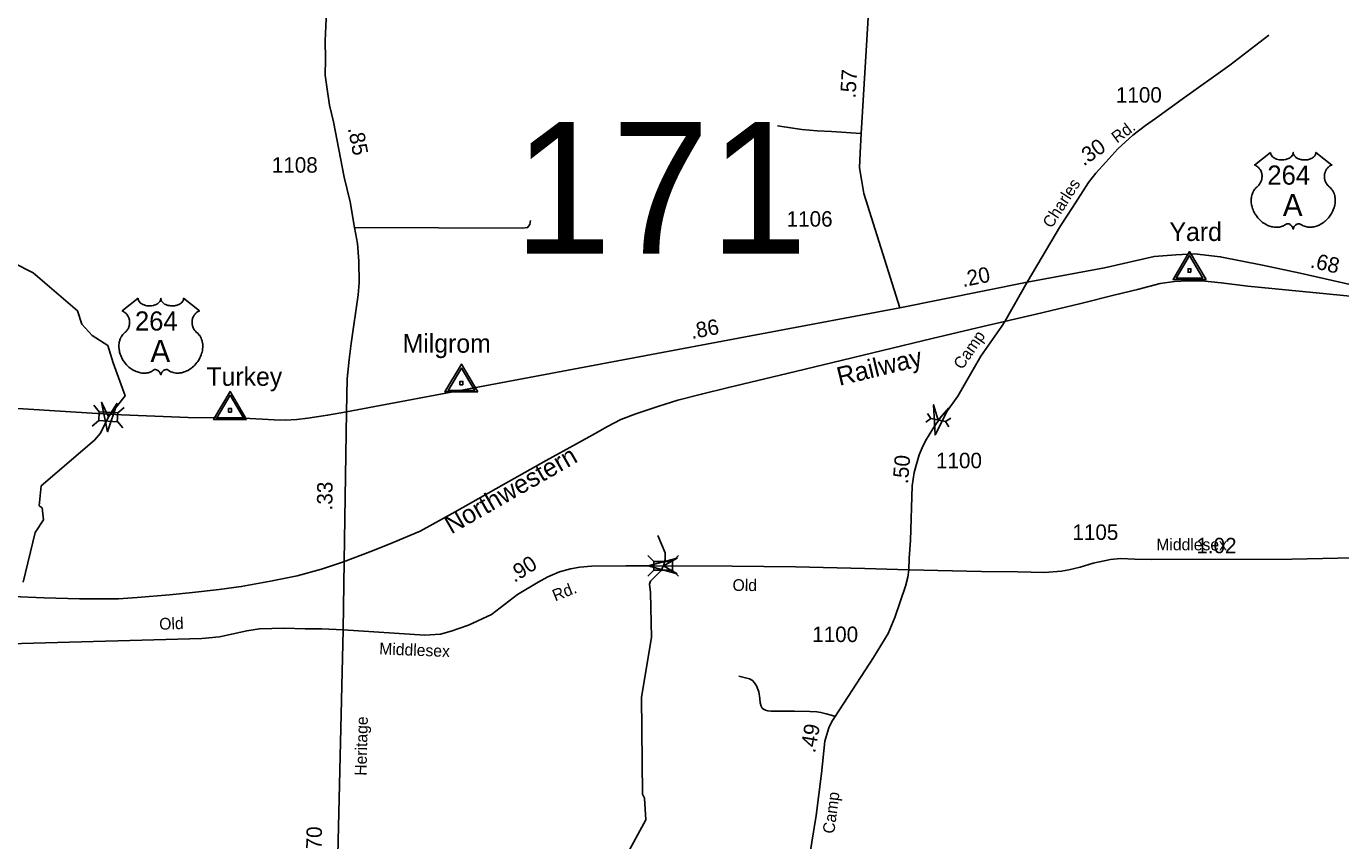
# Model space of a CAD drawing. Extents: x 2220236 to 2384410, y 720751 to 894131.
# Drawn here: x 2248753 to 2259392, y 736064 to 742656 of the extents above; entities that cross this region are included whole.
import ezdxf

# ---------------------------------------------------------------- set-up
doc = ezdxf.new("R2010")
doc.units = 0
doc.layers.add('Default', color=7, linetype='Continuous')

msp = doc.modelspace()

# ---------------------------------------------------------------- linework, layer by layer
at = {"layer": 'Default'}
for p, q in [((2255824, 740377), (2256854, 740586)), ((2251345, 739535), (2255824, 740377)), ((2249298, 739588), (2249343, 739536)), ((2249494, 739526), (2249546, 739571)), ((2251345, 739535), (2251326, 738324)), ((2249287, 739420), (2249339, 739465)), ((2249490, 739457), (2249535, 739405)), ((2256033, 739451), (2256075, 739480)), ((2256048, 739523), (2256075, 739480)), ((2256075, 739480), (2256193, 739456)), ((2256235, 739485), (2256193, 739456)), ((2256220, 739413), (2256193, 739456)), ((2253784, 738373), (2253832, 738324)), ((2253983, 738324), (2254032, 738373)), ((2251326, 738324), (2251317, 737772)), ((2253784, 738205), (2253832, 738254)), ((2253983, 738255), (2254032, 738206))]:
    msp.add_line(p, q, dxfattribs=at)
for points in [[(2251182, 743969), (2251182, 742992), (2251179, 742717), (2251173, 742537), (2251174, 742389), (2251171, 742261), (2251186, 742167), (2251207, 742017), (2251238, 741882), (2251326, 741434), (2251373, 741235), (2251409, 741027), (2251434, 740898), (2251445, 740756), (2251446, 740580), (2251439, 740482), (2251382, 740089), (2251366, 739959), (2251351, 739803), (2251345, 739535)], [(2255824, 740377), (2255532, 741302), (2255513, 741416), (2255496, 741511), (2255501, 741632), (2255509, 741788), (2255606, 743352)], [(2257813, 741852), (2257893, 741909), (2258108, 742066), (2258495, 742341), (2258811, 742584)], [(2241410, 742459), (2241556, 742415), (2241758, 742336), (2241985, 742224), (2242214, 742120), (2242684, 741882), (2245464, 740507), (2245943, 740267), (2246389, 740039), (2246724, 739864), (2246953, 739760), (2247224, 739668), (2247470, 739628), (2247814, 739605), (2248422, 739578), (2249329, 739522)], [(2254833, 741851), (2255029, 741821), (2255155, 741810), (2255271, 741805), (2255509, 741788)], [(2256854, 740586), (2257124, 741040), (2257220, 741188), (2257351, 741391), (2257410, 741467), (2257491, 741556), (2257587, 741665), (2257710, 741774), (2257813, 741852)], [(2251409, 741027), (2252770, 741022), (2252810, 741027), (2252828, 741051), (2252832, 741067), (2252834, 741085)], [(2256854, 740586), (2257480, 740701), (2257882, 740792), (2258058, 740807), (2258208, 740814), (2258417, 740791), (2258760, 740722), (2259063, 740658), (2259468, 740565), (2259547, 740546), (2259608, 740530), (2260242, 740394), (2260391, 740361)], [(2248728, 738158), (2248825, 738559), (2248891, 738660), (2248881, 738758), (2248856, 738775), (2248872, 738936), (2249304, 739306), (2249353, 739362), (2249417, 739496), (2249552, 739665), (2249455, 739931), (2249412, 740072), (2249286, 740154), (2249202, 740244), (2249168, 740353), (2248808, 740659), (2248649, 740741)], [(2248640, 738040), (2248898, 738030), (2249184, 738021), (2249500, 738023), (2249650, 738032), (2249912, 738054), (2250097, 738072), (2250313, 738098), (2250493, 738121), (2250730, 738165), (2250944, 738207), (2251143, 738262), (2251319, 738322), (2251556, 738410), (2251721, 738479), (2251941, 738569), (2252225, 738727), (2252615, 738946), (2252960, 739141), (2253206, 739277), (2253358, 739360), (2253457, 739417), (2253566, 739473), (2253686, 739520), (2253872, 739582), (2254025, 739629), (2254219, 739677), (2254436, 739731), (2254911, 739846), (2255282, 739935), (2256086, 740130), (2256495, 740225), (2256926, 740327), (2257287, 740411), (2257556, 740480), (2257748, 740525), (2257930, 740573), (2258047, 740589), (2258151, 740596), (2258267, 740595), (2258423, 740580), (2258641, 740552), (2259608, 740458)], [(2256672, 740267), (2256854, 740586)], [(2256158, 739497), (2256203, 739539), (2256293, 739663), (2256479, 739986), (2256650, 740228), (2256672, 740267)], [(2249329, 739522), (2249522, 739511), (2250062, 739489), (2250514, 739483), (2250758, 739471), (2250848, 739469), (2250942, 739474), (2251032, 739485), (2251191, 739508), (2251345, 739535)], [(2255896, 738257), (2255898, 738351), (2255909, 738493), (2255924, 738937), (2255940, 739044), (2255958, 739113), (2255980, 739187), (2256004, 739243), (2256032, 739300), (2256091, 739399), (2256158, 739497)], [(2253062, 734753), (2253078, 734785), (2253353, 734881), (2253502, 734983), (2253551, 735074), (2253549, 735323), (2253602, 735932), (2253766, 736234), (2253757, 736408), (2253740, 736441), (2253733, 737225), (2253813, 737709), (2253806, 738072), (2253796, 738140), (2253806, 738166), (2253889, 738248), (2253909, 738288), (2253925, 738339), (2253925, 738393), (2253864, 738535)], [(2251317, 737772), (2251978, 737728), (2252104, 737735), (2252191, 737759), (2252253, 737782), (2252332, 737808), (2252517, 737896), (2252729, 738057), (2252895, 738157), (2252973, 738200), (2253068, 738240), (2253158, 738264), (2253232, 738278), (2253328, 738285), (2253605, 738288), (2253792, 738288)], [(2253792, 738288), (2254465, 738286), (2254978, 738281), (2255539, 738267), (2255896, 738257)], [(2255896, 738257), (2256485, 738242), (2256779, 738241), (2256994, 738236), (2257131, 738245), (2257192, 738257), (2257283, 738277), (2257387, 738310), (2257529, 738339), (2257610, 738347), (2257726, 738342), (2257859, 738341), (2258995, 738342), (2259618, 738357)], [(2255079, 735836), (2255095, 735953), (2255145, 736269), (2255190, 736607), (2255215, 736870), (2255249, 736978), (2255273, 737029), (2255299, 737069), (2255611, 737547), (2255730, 737740), (2255783, 737872), (2255825, 737997), (2255870, 738125), (2255887, 738197), (2255896, 738257)], [(2248479, 737648), (2248713, 737661), (2250174, 737700), (2250316, 737715), (2250539, 737762), (2250640, 737780), (2250840, 737785), (2251009, 737780), (2251146, 737780), (2251317, 737772)], [(2251317, 737772), (2251250, 734925), (2251229, 734507), (2251222, 734096)], [(2254520, 737396), (2254575, 737382), (2254607, 737373), (2254631, 737361), (2254647, 737343), (2254663, 737317), (2254682, 737268), (2254690, 737216), (2254694, 737181), (2254701, 737153), (2254710, 737138), (2254719, 737130), (2254735, 737121), (2254754, 737115), (2254778, 737113), (2254850, 737112), (2254971, 737112), (2255096, 737109), (2255151, 737107), (2255184, 737103), (2255227, 737091), (2255267, 737081), (2255299, 737069)]]:
    msp.add_lwpolyline(points, dxfattribs=at)
for points in [[(2258823, 741635), (2258824, 741630), (2258825, 741623), (2258826, 741620), (2258829, 741614), (2258834, 741607), (2258840, 741599), (2258848, 741593), (2258853, 741590), (2258862, 741585), (2258872, 741581), (2258883, 741578), (2258894, 741575), (2258907, 741574), (2258919, 741574), (2258932, 741575), (2258947, 741578), (2258954, 741579), (2258961, 741582), (2258968, 741585), (2258976, 741589), (2258982, 741593), (2258987, 741596), (2258994, 741603), (2258999, 741610), (2259001, 741613), (2259003, 741617), (2259006, 741625), (2259007, 741628), (2259007, 741635), (2259008, 741629), (2259008, 741626), (2259009, 741622), (2259011, 741618), (2259014, 741613), (2259017, 741608), (2259022, 741601), (2259026, 741598), (2259029, 741595), (2259038, 741589), (2259048, 741584), (2259053, 741582), (2259058, 741580), (2259065, 741578), (2259072, 741577), (2259078, 741575), (2259085, 741574), (2259092, 741574), (2259098, 741574), (2259105, 741574), (2259111, 741574), (2259118, 741575), (2259125, 741576), (2259131, 741577), (2259139, 741579), (2259146, 741582), (2259152, 741585), (2259160, 741589), (2259166, 741593), (2259171, 741597), (2259177, 741602), (2259182, 741608), (2259185, 741612), (2259187, 741617), (2259189, 741622), (2259191, 741627), (2259191, 741632), (2259191, 741635), (2259320, 741533), (2259317, 741532), (2259310, 741528), (2259304, 741525), (2259295, 741519), (2259292, 741515), (2259288, 741512), (2259284, 741508), (2259281, 741505), (2259278, 741499), (2259274, 741494), (2259271, 741489), (2259269, 741484), (2259265, 741473), (2259263, 741467), (2259261, 741461), (2259260, 741450), (2259260, 741444), (2259260, 741439), (2259260, 741433), (2259260, 741428), (2259261, 741422), (2259262, 741417), (2259264, 741411), (2259266, 741404), (2259269, 741397), (2259275, 741386), (2259282, 741374), (2259288, 741368), (2259293, 741362), (2259301, 741356), (2259305, 741352), (2259310, 741347), (2259318, 741338), (2259322, 741333), (2259325, 741328), (2259328, 741323), (2259331, 741318), (2259333, 741313), (2259338, 741302), (2259341, 741291), (2259343, 741285), (2259345, 741273), (2259346, 741267), (2259347, 741254), (2259347, 741239), (2259346, 741225), (2259343, 741209), (2259341, 741199), (2259338, 741187), (2259334, 741178), (2259329, 741163), (2259323, 741152), (2259317, 741140), (2259312, 741132), (2259307, 741124), (2259300, 741115), (2259292, 741105), (2259282, 741095), (2259275, 741087), (2259265, 741078), (2259259, 741073), (2259250, 741066), (2259238, 741059), (2259226, 741052), (2259217, 741047), (2259208, 741043), (2259196, 741039), (2259177, 741033), (2259170, 741032), (2259162, 741031), (2259155, 741030), (2259147, 741029), (2259137, 741029), (2259127, 741030), (2259118, 741032), (2259108, 741034), (2259098, 741037), (2259088, 741040), (2259079, 741045), (2259063, 741055), (2259058, 741057), (2259056, 741058), (2259050, 741058), (2259044, 741057), (2259038, 741055), (2259034, 741053), (2259030, 741050), (2259026, 741047), (2259022, 741043), (2259019, 741039), (2259016, 741036), (2259012, 741029), (2259010, 741026), (2259009, 741022), (2259007, 741015), (2259005, 741023), (2259003, 741029), (2259000, 741033), (2258997, 741037), (2258993, 741042), (2258989, 741046), (2258984, 741050), (2258979, 741053), (2258974, 741056), (2258971, 741057), (2258966, 741058), (2258962, 741058), (2258959, 741058), (2258955, 741057), (2258949, 741053), (2258943, 741049), (2258937, 741046), (2258930, 741042), (2258925, 741039), (2258919, 741037), (2258912, 741035), (2258904, 741033), (2258896, 741031), (2258888, 741030), (2258881, 741029), (2258874, 741029), (2258867, 741029), (2258860, 741029), (2258852, 741030), (2258842, 741032), (2258834, 741033), (2258826, 741036), (2258817, 741038), (2258808, 741042), (2258796, 741047), (2258788, 741051), (2258775, 741059), (2258760, 741069), (2258749, 741078), (2258740, 741086), (2258728, 741098), (2258721, 741106), (2258710, 741121), (2258702, 741132), (2258698, 741139), (2258691, 741152), (2258687, 741160), (2258682, 741171), (2258678, 741181), (2258675, 741191), (2258674, 741198), (2258671, 741209), (2258670, 741216), (2258668, 741227), (2258667, 741238), (2258667, 741249), (2258668, 741258), (2258669, 741268), (2258670, 741278), (2258672, 741288), (2258674, 741294), (2258677, 741302), (2258680, 741311), (2258685, 741320), (2258689, 741327), (2258694, 741334), (2258699, 741341), (2258705, 741348), (2258712, 741354), (2258719, 741359), (2258726, 741367), (2258730, 741371), (2258735, 741377), (2258738, 741383), (2258741, 741388), (2258745, 741396), (2258748, 741401), (2258750, 741410), (2258752, 741416), (2258753, 741424), (2258754, 741431), (2258755, 741440), (2258755, 741448), (2258754, 741457), (2258752, 741465), (2258750, 741473), (2258747, 741481), (2258744, 741488), (2258739, 741496), (2258733, 741504), (2258728, 741510), (2258722, 741516), (2258717, 741520), (2258711, 741524), (2258705, 741528), (2258699, 741531), (2258695, 741533)], [(2258302, 740606), (2258168, 740832), (2258035, 740606)], [(2258276, 740618), (2258061, 740618), (2258168, 740800)], [(2258180, 740665), (2258180, 740693), (2258156, 740693), (2258156, 740665)], [(2249658, 740454), (2249658, 740449), (2249659, 740443), (2249660, 740439), (2249663, 740433), (2249668, 740426), (2249675, 740418), (2249683, 740412), (2249688, 740409), (2249697, 740404), (2249706, 740400), (2249718, 740397), (2249729, 740394), (2249741, 740393), (2249753, 740393), (2249767, 740394), (2249781, 740397), (2249788, 740398), (2249796, 740401), (2249803, 740404), (2249810, 740408), (2249816, 740412), (2249821, 740415), (2249828, 740422), (2249833, 740429), (2249836, 740433), (2249838, 740436), (2249840, 740444), (2249841, 740447), (2249842, 740454), (2249842, 740448), (2249843, 740445), (2249844, 740441), (2249845, 740437), (2249848, 740432), (2249851, 740427), (2249857, 740420), (2249860, 740417), (2249864, 740414), (2249872, 740408), (2249883, 740403), (2249888, 740401), (2249893, 740399), (2249899, 740397), (2249906, 740396), (2249913, 740395), (2249920, 740394), (2249927, 740393), (2249932, 740393), (2249939, 740393), (2249946, 740393), (2249952, 740394), (2249960, 740395), (2249965, 740397), (2249973, 740399), (2249980, 740401), (2249986, 740404), (2249994, 740408), (2250001, 740412), (2250005, 740416), (2250011, 740421), (2250016, 740427), (2250019, 740432), (2250022, 740436), (2250024, 740441), (2250025, 740446), (2250026, 740451), (2250026, 740455), (2250154, 740352), (2250151, 740351), (2250144, 740348), (2250139, 740344), (2250130, 740338), (2250126, 740335), (2250122, 740331), (2250119, 740327), (2250116, 740324), (2250112, 740319), (2250109, 740313), (2250105, 740308), (2250103, 740303), (2250099, 740292), (2250097, 740286), (2250096, 740280), (2250094, 740269), (2250094, 740263), (2250094, 740258), (2250094, 740252), (2250095, 740247), (2250096, 740241), (2250097, 740236), (2250098, 740230), (2250101, 740223), (2250103, 740216), (2250109, 740205), (2250117, 740193), (2250122, 740187), (2250128, 740181), (2250136, 740175), (2250140, 740171), (2250145, 740166), (2250153, 740157), (2250156, 740152), (2250159, 740147), (2250162, 740142), (2250165, 740137), (2250168, 740132), (2250172, 740121), (2250176, 740110), (2250177, 740105), (2250180, 740092), (2250181, 740086), (2250182, 740073), (2250182, 740059), (2250180, 740044), (2250178, 740028), (2250176, 740018), (2250172, 740007), (2250169, 739997), (2250163, 739982), (2250158, 739971), (2250151, 739959), (2250146, 739951), (2250141, 739943), (2250134, 739934), (2250126, 739924), (2250117, 739914), (2250109, 739906), (2250099, 739897), (2250093, 739892), (2250084, 739886), (2250073, 739878), (2250061, 739871), (2250051, 739866), (2250042, 739862), (2250031, 739858), (2250012, 739852), (2250005, 739851), (2249997, 739850), (2249989, 739849), (2249982, 739849), (2249972, 739849), (2249962, 739849), (2249952, 739851), (2249942, 739853), (2249932, 739856), (2249923, 739859), (2249913, 739864), (2249898, 739874), (2249893, 739877), (2249890, 739877), (2249884, 739878), (2249878, 739876), (2249872, 739874), (2249869, 739872), (2249864, 739869), (2249861, 739866), (2249856, 739862), (2249853, 739858), (2249851, 739856), (2249846, 739849), (2249845, 739845), (2249843, 739841), (2249842, 739835), (2249840, 739843), (2249837, 739848), (2249834, 739852), (2249832, 739856), (2249827, 739862), (2249823, 739866), (2249818, 739869), (2249813, 739873), (2249809, 739875), (2249805, 739876), (2249800, 739877), (2249797, 739878), (2249794, 739878), (2249789, 739877), (2249783, 739872), (2249778, 739869), (2249772, 739865), (2249765, 739861), (2249760, 739859), (2249753, 739856), (2249746, 739854), (2249738, 739852), (2249730, 739850), (2249723, 739849), (2249715, 739848), (2249708, 739848), (2249701, 739848), (2249694, 739849), (2249687, 739849), (2249677, 739851), (2249669, 739853), (2249660, 739855), (2249652, 739858), (2249642, 739861), (2249630, 739866), (2249622, 739870), (2249610, 739878), (2249594, 739888), (2249583, 739897), (2249575, 739905), (2249563, 739917), (2249555, 739926), (2249544, 739940), (2249537, 739951), (2249532, 739958), (2249525, 739971), (2249522, 739979), (2249517, 739990), (2249513, 740001), (2249510, 740010), (2249508, 740017), (2249506, 740028), (2249504, 740036), (2249503, 740046), (2249502, 740058), (2249502, 740068), (2249502, 740077), (2249503, 740087), (2249505, 740098), (2249507, 740107), (2249509, 740113), (2249511, 740121), (2249515, 740130), (2249519, 740139), (2249523, 740146), (2249528, 740153), (2249533, 740160), (2249540, 740167), (2249547, 740174), (2249553, 740179), (2249560, 740186), (2249564, 740190), (2249569, 740197), (2249573, 740202), (2249576, 740207), (2249580, 740215), (2249582, 740220), (2249585, 740229), (2249586, 740235), (2249588, 740243), (2249589, 740250), (2249589, 740260), (2249589, 740267), (2249588, 740276), (2249586, 740285), (2249584, 740292), (2249581, 740301), (2249578, 740307), (2249573, 740315), (2249568, 740323), (2249562, 740329), (2249557, 740335), (2249551, 740339), (2249546, 740343), (2249539, 740347), (2249533, 740350), (2249529, 740352)], [(2252408, 739696), (2252274, 739922), (2252141, 739696)], [(2252382, 739708), (2252167, 739708), (2252274, 739890)], [(2252287, 739754), (2252287, 739782), (2252262, 739782), (2252262, 739754)], [(2250536, 739474), (2250402, 739700), (2250268, 739474)], [(2250510, 739487), (2250294, 739487), (2250402, 739669)], [(2249343, 739536), (2249494, 739526), (2249489, 739455), (2249339, 739465)], [(2249487, 739605), (2249409, 739374), (2249361, 739613), (2249417, 739496)], [(2250414, 739533), (2250414, 739561), (2250390, 739561), (2250390, 739533)], [(2256219, 739567), (2256109, 739349), (2256096, 739593), (2256134, 739468)], [(2254022, 738225), (2253787, 738288), (2254022, 738351), (2253909, 738288)], [(2253832, 738324), (2253983, 738324), (2253983, 738254), (2253832, 738254)]]:
    msp.add_lwpolyline(points, close=True, dxfattribs=at)

# ---------------------------------------------------------------- texts
for s, height, rotation, p in [('.57', 125, 86.4562, (2255464, 742071)), ('Rd.', 95, 36.5773, (2257581, 741706)), ('.85', 125, 281.0835, (2251355, 741830)), ('.30', 125, 35.1647, (2257312, 741520)), ('Charles', 95, 57.2448, (2257052, 741015)), ('.68', 125, 347.1092, (2259139, 740705)), ('.20', 125, 11.4741, (2256335, 740544)), ('.86', 125, 10.6367, (2254140, 740124)), ('Camp', 95, 55.643, (2256328, 739871)), ('Railway', 150, 13.7057, (2255334, 739745)), ('Northwestern', 150, 29.8396, (2252192, 738542)), ('.50', 125, 85.2793, (2255889, 738949)), ('.33', 125, 89.5398, (2251230, 738737)), ('Middlesex', 95, 359.8488, (2257899, 738415)), ('1.02', 125, 359.8488, (2258223, 738391)), ('.90', 125, 32.311, (2252703, 738150)), ('Old', 95, 359.544, (2254469, 738086)), ('Rd.', 95, 22.0063, (2253034, 738000)), ('Old', 95, 1.8812, (2249830, 737771)), ('Middlesex', 95, 357.812, (2251608, 737572)), ('Heritage', 95, 88.6257, (2251506, 736589)), ('.49', 125, 79.945, (2255137, 736769)), ('Camp', 95, 82.6292, (2255292, 736117)), ('.70', 125, 88.6257, (2251141, 735946))]:
    msp.add_text(s, height=height, rotation=rotation, dxfattribs=at).set_placement(p)
for s, height, p in [('1100', 125, (2257572, 742038)), ('171', 1066.3, (2252698, 740816)), ('1108', 125, (2250740, 741471)), ('264', 155, (2258798, 741374)), ('A', 180, (2258923, 741119)), ('1106', 125, (2254907, 741034)), ('Yard', 150, (2258006, 740918)), ('264', 155, (2249632, 740193)), ('A', 180, (2249757, 739938)), ('Milgrom', 150, (2251799, 740014)), ('Turkey', 150, (2250211, 739746)), ('1100', 125, (2256116, 739079)), ('1105', 125, (2257220, 738499)), ('1100', 125, (2255114, 737672))]:
    msp.add_text(s, height=height, dxfattribs=at).set_placement(p)

doc.saveas('drawing.dxf')
